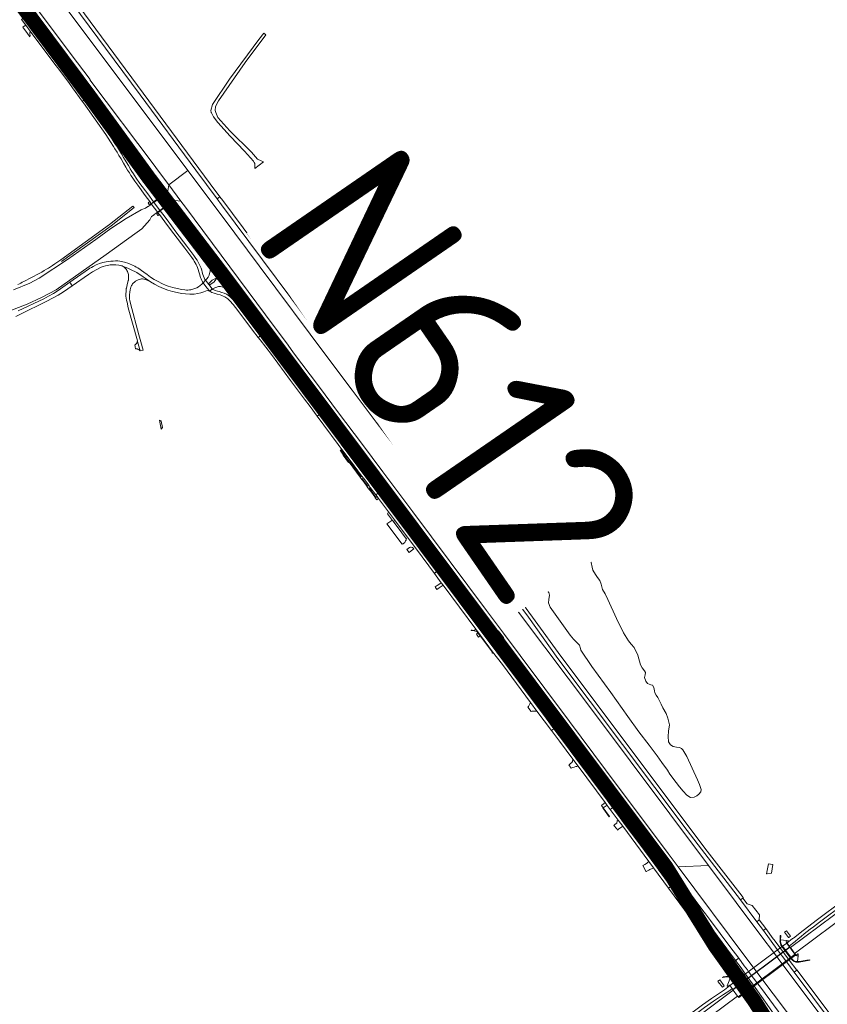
# Model space of a CAD drawing. Header units: metres. Extents: x 166325 to 190320, y 381923 to 404576.
# Tile 258 of 656: x 174630 to 175453, y 384647 to 385651. Entities that reach past the tile are written whole.
import ezdxf

# ---------------------------------------------------------------- set-up
doc = ezdxf.new("R2010")
doc.units = ezdxf.units.M
for name, color, linetype, lineweight in [('B-WE-OG-WATER_KANAAL-GV', 8, 'Continuous', 18), ('B-WE-OG-WATER_MEER-GV', 8, 'Continuous', 18), ('B-WE-VH-VERHARDING_ASFALT-GV', 8, 'Continuous', 18), ('B-WE-VH-VERHARDING_BETON-GV', 8, 'Continuous', 18), ('B-WE-VH-VERHARDING_BETONSTRAATSTEEN-GV', 8, 'Continuous', 18), ('B-WE-VH-VERHARDING_FUNDERING_ZAND-GV', 8, 'Continuous', 18), ('B-WE-VH-VERHARDING_N-WEG', 8, 'Continuous', 18), ('B-WE-VH-VERHARDING_STRAATBAKSTEEN-GV', 8, 'Continuous', 18), ('X-XX-AL-TEKENBLAD-T50', 4, 'Continuous', 50)]:
    doc.layers.add(name, color=color, linetype=linetype, lineweight=lineweight)
doc.styles.add('NLCS-ISO-M500-T50', font='NLCS-ISO.ttf', dxfattribs={"height": 2.5})

msp = doc.modelspace()

# ---------------------------------------------------------------- linework, layer by layer
at = {"layer": 'B-WE-OG-WATER_KANAAL-GV', "flags": 128}
for points in [[(174638.225, 385674.02), (174688.638, 385606.873), (174701.46, 385589.795), (174701.213, 385589.612), (174766.747, 385502.43), (174768.47, 385499.998), (174775.249, 385490.967), (174781.65, 385482.44), (174801.152, 385497.045), (174697.434, 385635.539), (174643.648, 385707.042)], [(174619.83, 385354.05), (174637.393, 385360.636), (174651.99, 385367.566), (174666.96, 385375.517), (174717.756, 385411.568), (174747.11, 385432.348), (174754.235, 385437.554), (174762.323, 385446.593), (174764.26, 385450.217), (174766.889, 385452.028), (174766.796, 385452.154), (174768.846, 385453.645), (174770.314, 385454.712), (174772.531, 385456.324), (174786.268, 385466.314), (174786.774, 385465.644), (174788.15, 385466.57), (174794.12, 385465.87), (174781.65, 385482.44), (174780.69, 385476.5), (174779.46, 385475.443), (174780.029, 385474.68), (174766.43, 385464.554), (174764.239, 385462.923), (174762.752, 385461.816), (174760.581, 385460.199), (174760.397, 385460.412), (174758.096, 385458.52), (174754.304, 385457.229), (174753.56, 385456.903), (174738.425, 385447.999), (174722.595, 385438.027), (174707.307, 385426.841), (174678.469, 385406.317), (174649.521, 385387.225), (174639.951, 385382.032), (174623.348, 385375.397)]]:
    msp.add_lwpolyline(points, dxfattribs=at)
for points in [[(175042.674, 385174.539), (175000, 385231.511), (174993.099, 385240.57), (174985.904, 385250.015), (174968.52, 385273.221), (174942.896, 385307.428), (174873.823, 385400.009), (174837.031, 385449.137), (174801.152, 385497.045), (174781.65, 385482.44), (174794.12, 385465.87), (174798.646, 385459.774), (174880.321, 385349.775), (174903.242, 385318.906), (174908.916, 385311.325), (174934.181, 385277.564), (174954.72, 385250.12), (174978.219, 385218.897), (175000, 385189.956), (175030.509, 385149.108), (175105.655, 385048.497), (175123.053, 385025.203), (175139.956, 385002.573), (175190.188, 384935.318), (175226.974, 384886.065), (175290.738, 384800.7), (175293.926, 384796.539), (175300.935, 384787.103), (175331.845, 384788.48), (175212.5, 384947.812), (175141.384, 385042.756)], [(175409.635, 384684.626), (175395.93, 384702.923), (175388.437, 384712.927), (175331.845, 384788.48), (175300.935, 384787.103), (175369.981, 384694.603), (175397.717, 384657.461), (175479.35, 384549.446), (175593.64, 384395.996), (175614.488, 384411.641)]]:
    msp.add_lwpolyline(points, close=True, dxfattribs=at)
at = {"layer": 'B-WE-OG-WATER_MEER-GV', "flags": 128}
msp.add_lwpolyline([(175290.39, 384938.53), (175288.672, 384943.302), (175285.455, 384949.342), (175283.645, 384952.898), (175280.126, 384959.71), (175278.662, 384962.021), (175277.262, 384964.411), (175276.795, 384966.686), (175276.091, 384970.103), (175274.696, 384972.282), (175273.053, 384972.671), (175269.793, 384974.124), (175268.072, 384976.524), (175266.783, 384979.972), (175267.437, 384983.009), (175267.804, 384985.137), (175266.692, 384986.9), (175264.282, 384990.128), (175262.555, 384993.119), (175259.784, 385003.006), (175256.037, 385010.743), (175253.144, 385013.988), (175250.188, 385017.65), (175245.168, 385025.826), (175238.177, 385040.176), (175229.206, 385059.803), (175226.502, 385065.412), (175223.9, 385069.888), (175222.604, 385075.212), (175220.969, 385078.993), (175218.791, 385082.206), (175216.549, 385085.213), (175214.015, 385089.727), (175213.248, 385092.692), (175212.214, 385097.462), (175211.227, 385101.797), (175210.528, 385103.966), (175209.908, 385106.57), (175208.669, 385108.708), (175206.794, 385110.772), (175205.059, 385111.532), (175202.674, 385111.077), (175198.771, 385108.44), (175193.714, 385106.435), (175189.573, 385104.653), (175187.593, 385102.999), (175186.291, 385100.572), (175185.75, 385096.557), (175184.052, 385091.917), (175181.548, 385088.424), (175178.561, 385086.982), (175176.595, 385086.844), (175173.466, 385088.369), (175169.026, 385092.915), (175164.708, 385097.34), (175162.728, 385099.544), (175160.148, 385100.385), (175156.329, 385098.371), (175153.026, 385095.811), (175149.43, 385092.685), (175147.172, 385090.319), (175146.67, 385088.246), (175148.208, 385084.924), (175155.199, 385074.557), (175156.544, 385072.943), (175160.144, 385071.086), (175163.544, 385069.988), (175167.457, 385068.837), (175169.176, 385066.812), (175169.737, 385064.037), (175169.168, 385059.686), (175168.851, 385056.122), (175170.479, 385051.769), (175190.863, 385023.393), (175194.237, 385019.263), (175196.814, 385016.6), (175200.416, 385012.956), (175201.293, 385009.76), (175201.774, 385008.086), (175213.028, 384991.25), (175232.341, 384964.828), (175249.787, 384940.297), (175260.874, 384924.861), (175271.311, 384911.17), (175275.322, 384905.878), (175279.681, 384900.14), (175284.259, 384893.496), (175290.04, 384885.733), (175292.329, 384881.513), (175298.874, 384873.107), (175302.36, 384868.736), (175306.188, 384864.135), (175309.805, 384860.099), (175313.639, 384857.872), (175317.242, 384858.11), (175319.866, 384859.477), (175321.924, 384861.022), (175324.123, 384863.58), (175324.558, 384866.106), (175322.699, 384871.154), (175320.67, 384875.709), (175309.651, 384899.73), (175305.833, 384906.447), (175304.319, 384907.713), (175302.172, 384908.745), (175299.4, 384909.156), (175295.861, 384909.753), (175293.075, 384911.482), (175291.213, 384914.697), (175290.703, 384919.984), (175291.064, 384925.494), (175292.076, 384931.725)], close=True, dxfattribs=at)
at = {"layer": 'B-WE-VH-VERHARDING_ASFALT-GV', "flags": 128}
for points in [[(174674.127, 385680.362), (174752.56, 385574.185), (174809.404, 385497.233), (174830.993, 385468.008), (174833.83, 385470.244), (174830.03, 385475.365), (174829.772, 385475.737), (174755.671, 385576.031), (174677.516, 385681.822)], [(174636.459, 385654.683), (174640.771, 385648.944), (174641.615, 385647.652), (174646.891, 385640.602), (174647.968, 385639.411), (174652.135, 385633.825), (174664.49, 385617.067), (174677.119, 385599.79), (174688.236, 385584.642), (174698.131, 385570.966), (174698.512, 385571.243), (174700.83, 385572.93), (174701.21, 385573.206), (174699.087, 385576.164), (174689.83, 385588.887), (174684.916, 385595.601), (174676.318, 385607.351), (174669.696, 385616.391), (174661.224, 385627.875), (174657.231, 385633.326), (174649.836, 385643.1), (174644.549, 385650.311), (174642.251, 385653.31)], [(175486.935, 384765.828), (175468.38, 384752.494), (175442.909, 384733.471), (175428.324, 384722.249), (175418.368, 384714.268), (175417.417, 384713.941), (175417.354, 384713.892), (175415.524, 384712.478), (175413.695, 384710.846), (175411.747, 384709.391)], [(175445.06, 384730.726), (175470.37, 384749.605), (175489.077, 384763.052)], [(175473.811, 384748.386), (175415.294, 384704.745), (175420.288, 384698.089), (175420.712, 384699.549), (175477.988, 384742.403)], [(175411.747, 384709.391), (175411.909, 384709.172), (175414.107, 384706.35), (175417.569, 384708.982), (175420.241, 384711.137)], [(175396.293, 384640.024), (175379.555, 384664.03), (175368.692, 384679.19), (175365.14, 384684.05), (175359.555, 384691.613), (175359.165, 384691.326), (175356.818, 384689.592), (175356.448, 384689.319), (175360.956, 384683.169), (175364.904, 384677.513), (175365.718, 384676.395), (175366.031, 384675.923), (175370.894, 384668.725), (175374.89, 384662.555), (175375.315, 384661.914), (175377.508, 384658.594), (175380.008, 384654.766), (175382.862, 384650.43), (175384.122, 384648.516), (175385.757, 384646.009)], [(175382.61, 384644.78), (175380.994, 384647.732), (175378.543, 384651.542), (175377.53, 384652.945), (175375.984, 384655.088), (175372.058, 384660.428), (175362.569, 384673.335), (175360.414, 384676.266), (175354.957, 384683.592), (175352.726, 384686.646), (175351.545, 384685.77), (175350.376, 384684.905), (175352.834, 384681.578), (175353.844, 384680.142), (175357.642, 384674.956), (175360.162, 384671.535), (175369.666, 384658.632), (175373.667, 384653.2), (175376.78, 384648.796), (175378.489, 384646.078)], [(175478.361, 384607.03), (175422.056, 384682.057), (175421.96, 384681.999), (175421.775, 384681.889), (175419.096, 384679.862), (175475.208, 384604.668), (175555.549, 384497.006), (175606.962, 384428.738), (175613.299, 384420.383)], [(175355.927, 384662.928), (175353.849, 384665.836), (175353.691, 384666.022), (175351.735, 384664.562), (175350.001, 384663.194), (175348.047, 384661.788), (175345.109, 384659.675), (175335.079, 384653.007), (175325.607, 384646.365), (175286.996, 384617.392)], [(175289.967, 384615.321), (175327.76, 384643.565), (175337.109, 384650.155), (175347.083, 384656.789), (175353.514, 384661.182), (175355.927, 384662.928)], [(175300.342, 384609.613), (175309.763, 384616.741), (175361.586, 384655.401), (175357.186, 384661.275), (175295.352, 384614.969)]]:
    msp.add_lwpolyline(points, dxfattribs=at)
for points in [[(174643.177, 385640.761), (174640.288, 385644.627), (174634.091, 385652.917), (174633.922, 385652.794), (174632.822, 385651.97), (174631.793, 385651.21), (174631.651, 385651.097), (174635.934, 385645.323), (174640.489, 385639.204), (174665.681, 385605.491), (174669.476, 385600.435), (174680.389, 385585.814), (174683.611, 385581.367), (174693.561, 385567.64), (174693.672, 385567.72), (174694.697, 385568.466), (174694.745, 385568.501), (174695.825, 385569.287), (174695.942, 385569.372), (174682.539, 385587.854), (174671.54, 385602.535), (174668.374, 385606.852)], [(174642.593, 385659.261), (174642.206, 385658.973), (174639.885, 385657.241), (174639.508, 385656.96), (174642.251, 385653.31), (174644.549, 385650.311), (174649.836, 385643.1), (174657.231, 385633.326), (174661.224, 385627.875), (174669.696, 385616.391), (174676.318, 385607.351), (174684.916, 385595.601), (174689.83, 385588.887), (174699.087, 385576.164), (174701.21, 385573.206), (174701.617, 385573.503), (174703.961, 385575.209), (174704.31, 385575.462), (174695.208, 385588.061), (174683.247, 385604.334), (174671.138, 385620.872), (174658.505, 385638.066)], [(174641.615, 385647.652), (174640.288, 385644.627), (174643.177, 385640.761), (174646.891, 385640.602)], [(174701.21, 385573.206), (174700.83, 385572.93), (174698.512, 385571.243), (174698.131, 385570.966), (174700.774, 385567.313), (174711.43, 385552.41), (174725.705, 385532.396), (174728.993, 385527.82), (174733.586, 385521.43), (174738.305, 385514.864), (174746.656, 385503.434), (174754.811, 385492.411), (174763.28, 385480.834), (174771.857, 385469.214), (174772.423, 385469.637), (174774.726, 385471.357), (174775.102, 385471.639), (174774.816, 385472.021), (174769.845, 385478.731), (174758.346, 385494.138), (174748.927, 385506.958), (174738.583, 385521.089), (174728.641, 385534.9), (174720.906, 385545.705), (174714.977, 385553.97), (174706.005, 385566.524)], [(174704.31, 385575.462), (174703.961, 385575.209), (174701.617, 385573.503), (174701.21, 385573.206), (174706.005, 385566.524), (174714.977, 385553.97), (174720.906, 385545.705), (174728.641, 385534.9), (174738.583, 385521.089), (174748.927, 385506.958), (174758.346, 385494.138), (174769.845, 385478.731), (174774.816, 385472.021), (174775.102, 385471.639), (174775.48, 385471.921), (174777.839, 385473.683), (174778.305, 385474.03), (174775.735, 385477.525), (174774.147, 385479.576), (174773.792, 385480.012), (174773.463, 385480.251), (174773.414, 385480.287), (174767.055, 385488.846), (174758.466, 385500.354), (174752.01, 385509.222), (174746.252, 385517.125), (174743.368, 385521.026), (174740.172, 385525.383), (174731.38, 385537.625), (174718.25, 385556.022), (174706.778, 385572.046)], [(174731.488, 385517.359), (174729.288, 385520.867), (174727.465, 385523.709), (174726.148, 385525.749), (174724.083, 385528.948), (174719.341, 385535.996), (174715.832, 385541.213), (174707.647, 385552.803), (174696.815, 385568.168), (174695.942, 385569.372), (174695.825, 385569.287), (174694.745, 385568.501), (174694.697, 385568.466), (174693.672, 385567.72), (174693.561, 385567.64), (174694.736, 385566.019), (174705.325, 385550.939), (174713.45, 385539.401), (174717.426, 385533.644), (174722.241, 385526.406), (174725.416, 385521.525), (174726.755, 385519.26), (174728.927, 385515.795), (174730.944, 385512.405), (174733.108, 385508.865), (174735.64, 385504.554), (174737.905, 385500.581), (174739.797, 385497.381), (174741.504, 385494.517), (174743.089, 385491.95), (174744.228, 385490.192), (174747.005, 385486.239), (174750.017, 385482.191), (174757.666, 385471.622), (174762.264, 385465.332), (174763.03, 385464.284), (174763.048, 385463.984), (174763.324, 385463.564), (174763.353, 385463.525), (174763.687, 385463.081), (174763.821, 385463.185), (174765.079, 385464.166), (174766.107, 385464.989), (174766.253, 385465.106), (174760.203, 385473.193), (174752.34, 385483.957), (174748.539, 385489.21), (174746.724, 385491.856), (174745.625, 385493.554), (174744.069, 385496.073), (174742.377, 385498.912), (174741.878, 385499.756), (174740.495, 385502.095), (174738.29, 385505.907), (174735.686, 385510.4), (174733.513, 385513.955)], [(174774.329, 385480.828), (174773.463, 385480.251), (174773.792, 385480.012), (174774.147, 385479.576), (174775.735, 385477.525), (174778.305, 385474.03), (174778.857, 385474.443), (174774.22, 385480.641)], [(174775.102, 385471.639), (174771.857, 385469.214), (174771.876, 385469.188), (174778.353, 385460.534), (174778.6, 385460.209), (174781.836, 385462.629)], [(174778.305, 385474.03), (174775.102, 385471.639), (174781.836, 385462.629), (174785.032, 385464.979), (174784.749, 385465.358), (174780.028, 385471.686)], [(174778.857, 385474.443), (174778.305, 385474.03), (174780.028, 385471.686), (174784.749, 385465.358), (174785.032, 385464.979), (174785.594, 385465.422), (174784.002, 385467.568)], [(174766.253, 385465.106), (174763.687, 385463.081), (174770.433, 385454.102), (174773.059, 385455.917)], [(174771.876, 385469.188), (174771.857, 385469.214), (174766.253, 385465.106), (174773.059, 385455.917), (174778.6, 385460.209), (174778.353, 385460.534)], [(174781.836, 385462.629), (174781.459, 385462.348), (174779.151, 385460.618), (174778.6, 385460.209), (174786.811, 385449.423), (174794.555, 385439.178), (174806.066, 385423.986), (174814.977, 385412.278), (174817.601, 385408.836), (174818.158, 385409.267), (174820.454, 385411.043), (174820.826, 385411.331), (174816.764, 385416.621), (174806.484, 385430.033), (174799.734, 385438.825), (174786.808, 385455.975)], [(174789.61, 385458.682), (174789.095, 385459.35), (174788.74, 385460.013), (174785.032, 385464.979), (174784.594, 385464.639), (174782.221, 385462.91), (174781.836, 385462.629), (174786.808, 385455.975), (174799.734, 385438.825), (174806.484, 385430.033), (174816.764, 385416.621), (174820.826, 385411.331), (174821.208, 385411.626), (174823.514, 385413.405), (174823.847, 385413.663), (174823.748, 385413.795), (174820.128, 385418.572), (174818.423, 385420.701), (174814.927, 385425.26), (174810.605, 385430.889), (174802.495, 385441.515), (174796.156, 385449.878), (174789.664, 385458.612)], [(174785.594, 385465.422), (174785.032, 385464.979), (174788.74, 385460.013), (174789.095, 385459.35), (174789.61, 385458.682), (174790.26, 385459.134)], [(174959.023, 385302.044), (174836.662, 385466.418), (174833.83, 385470.244), (174830.993, 385468.008), (174835.388, 385462.105), (174947.809, 385311.094), (175133.589, 385061.541), (175148.299, 385041.485), (175178.453, 384999.636), (175309.961, 384824.312), (175327.977, 384800.529), (175364.38, 384753.295), (175366.83, 384755.157), (175367.363, 384755.563), (175367.267, 384755.69), (175366.086, 384757.213), (175330.45, 384803.154), (175312.801, 384826.563), (175285.5, 384862.97), (175181.395, 385001.798), (175155.252, 385037.894), (175146.114, 385050.524), (175136.5, 385063.631)], [(174779.943, 385446.623), (174775.621, 385452.544), (174773.059, 385455.917), (174772.909, 385455.814), (174771.772, 385455.028), (174770.433, 385454.102), (174770.78, 385453.64), (174770.782, 385453.638), (174771.281, 385453.062), (174772.026, 385452.346), (174772.144, 385452.186), (174777.545, 385444.84), (174780.394, 385441.085), (174786.863, 385432.562), (174797.964, 385418.004), (174805.069, 385408.411), (174806.762, 385406.028), (174807.703, 385404.473), (174808.581, 385403.013), (174809.741, 385401.124), (174810.279, 385399.865), (174811.07, 385398.104), (174811.747, 385396.244), (174812.409, 385393.902), (174812.948, 385391.74), (174814.087, 385388.017), (174814.693, 385386.515), (174815.404, 385384.996), (174816.175, 385383.496), (174816.737, 385382.402), (174819.041, 385385.169), (174818.469, 385386.036), (174817.642, 385387.532), (174816.931, 385389.277), (174816.283, 385391.193), (174815.699, 385393.353), (174815.26, 385395.493), (174814.639, 385397.499), (174813.817, 385399.57), (174812.837, 385401.624), (174811.684, 385403.701), (174810.611, 385405.532), (174809.422, 385407.378), (174807.267, 385410.48), (174800.153, 385419.995), (174789.047, 385434.577)], [(174847.493, 385376.685), (174828.196, 385401.734), (174820.826, 385411.331), (174820.454, 385411.043), (174818.158, 385409.267), (174817.601, 385408.836), (174821.781, 385403.351), (174822.231, 385403.705), (174824.07, 385401.615), (174826.522, 385398.407), (174828.959, 385395.256), (174833.226, 385389.76), (174833.643, 385389.357), (174844.475, 385375.32), (174847.262, 385370.89), (174846.991, 385370.654), (174847.598, 385370.055), (174849.312, 385367.97), (174854.948, 385360.749), (174864.637, 385348.158), (174876.587, 385332.414), (174877.955, 385330.604), (174878.323, 385330.883), (174880.629, 385332.625), (174881.004, 385332.908), (174880.573, 385333.48), (174869.351, 385348.17), (174854.549, 385367.5)], [(174829.213, 385406.495), (174823.847, 385413.663), (174823.514, 385413.405), (174821.208, 385411.626), (174820.826, 385411.331), (174828.196, 385401.734), (174847.493, 385376.685), (174854.549, 385367.5), (174869.351, 385348.17), (174880.573, 385333.48), (174881.004, 385332.908), (174881.386, 385333.197), (174883.714, 385334.959), (174884.03, 385335.197), (174882.726, 385336.927), (174871.27, 385351.972), (174860.806, 385365.564), (174853.55, 385374.991), (174844.016, 385387.24), (174832.117, 385402.616)], [(174734.688, 385399.532), (174739.974, 385397.408), (174742.591, 385396.109), (174749.046, 385392.906), (174763.063, 385383.651), (174767.279, 385381.114), (174771.655, 385378.863), (174776.171, 385376.909), (174780.774, 385375.152), (174785.484, 385373.704), (174790.28, 385372.572), (174794.577, 385371.742), (174798.918, 385371.185), (174803.286, 385370.905), (174804.741, 385370.896), (174806.196, 385370.944), (174807.647, 385371.05), (174811.4, 385371.695), (174814.27, 385372.37), (174817.38, 385373.32), (174820.79, 385374.55), (174822.215, 385374.419), (174822.862, 385374.321), (174823.464, 385374.126), (174820.659, 385377.547), (174816.737, 385382.402), (174815.292, 385381.022), (174813.768, 385379.679), (174812.034, 385378.504), (174810.199, 385377.492), (174808.279, 385376.653), (174806.29, 385375.994), (174804.249, 385375.52), (174802.729, 385375.244), (174801.19, 385375.106), (174799.645, 385375.107), (174798.107, 385375.248), (174794.923, 385375.716), (174790.322, 385376.618), (174785.748, 385377.645), (174783.425, 385378.303), (174781.14, 385379.081), (174778.898, 385379.976), (174774.764, 385381.813), (174770.727, 385383.854), (174766.798, 385386.096), (174763.136, 385388.401), (174759.597, 385390.892), (174756.19, 385393.56), (174750.194, 385397.68), (174748.626, 385398.619), (174747.013, 385399.477), (174745.358, 385400.251), (174741.044, 385402.141), (174736.573, 385403.623), (174731.984, 385404.685), (174729.628, 385404.91), (174727.262, 385404.925), (174724.904, 385404.73), (174722.548, 385404.553), (174720.201, 385404.281), (174717.867, 385403.914), (174714.442, 385403.124), (174711.089, 385402.072), (174707.826, 385400.764), (174704.674, 385399.209), (174703.003, 385398.316), (174701.37, 385397.358), (174699.775, 385396.335), (174680.99, 385383.325), (174683.325, 385379.495), (174699.734, 385390.888), (174703.931, 385393.716), (174708.311, 385396.252), (174712.853, 385398.484), (174714.957, 385399.247), (174717.107, 385399.868), (174719.294, 385400.345), (174722.122, 385400.774), (174724.976, 385400.954), (174727.836, 385400.885), (174730.678, 385400.568), (174733.482, 385400.004), (174734.094, 385399.79)], [(174830.108, 385386.761), (174833.643, 385389.357), (174833.226, 385389.76), (174828.959, 385395.256), (174826.522, 385398.407), (174824.07, 385401.615), (174822.231, 385403.705), (174821.781, 385403.351), (174822.637, 385401.892), (174823.231, 385400.491), (174823.585, 385398.855), (174823.781, 385396.617), (174823.737, 385394.534), (174823.526, 385393.389), (174822.723, 385390.365), (174821.709, 385388.396), (174820.51, 385386.778), (174819.041, 385385.169), (174822.455, 385380.769), (174822.574, 385380.871), (174822.412, 385381.053), (174822.343, 385381.34), (174822.422, 385381.692), (174825.889, 385385.149), (174829.449, 385386.852), (174829.806, 385386.921)], [(174755.569, 385313.929), (174753.281, 385322.324), (174751.33, 385329.481), (174742.632, 385361.394), (174742.08, 385364.563), (174741.789, 385365.982), (174741.618, 385367.421), (174741.568, 385368.869), (174741.639, 385370.316), (174741.89, 385372.91), (174742.341, 385375.476), (174742.989, 385378), (174743.338, 385378.903), (174743.771, 385379.77), (174744.283, 385380.591), (174744.871, 385381.361), (174745.528, 385382.072), (174746.645, 385383.143), (174747.849, 385384.115), (174749.131, 385384.982), (174750.481, 385385.738), (174751.59, 385386.07), (174752.723, 385386.313), (174753.871, 385386.464), (174755.027, 385386.524), (174756.277, 385386.35), (174757.507, 385386.066), (174758.707, 385385.675), (174760.189, 385385.066), (174761.642, 385384.391), (174763.063, 385383.651), (174749.046, 385392.906), (174742.591, 385396.109), (174739.974, 385397.408), (174734.688, 385399.532), (174735.262, 385399.231), (174735.843, 385398.862), (174736.392, 385398.446), (174736.906, 385397.987), (174737.38, 385397.488), (174737.811, 385396.951), (174738.473, 385396.084), (174739.06, 385395.164), (174739.568, 385394.198), (174739.993, 385393.193), (174740.332, 385392.155), (174740.583, 385391.093), (174740.743, 385390.014), (174740.813, 385388.925), (174740.791, 385387.834), (174740.777, 385387.457), (174740.754, 385387.081), (174740.722, 385386.705), (174740.58, 385385.647), (174740.507, 385385.297), (174740.435, 385384.949), (174740.362, 385384.601), (174740.071, 385383.574), (174739.261, 385380.338), (174738.452, 385377.103), (174738.403, 385376.716), (174738.388, 385376.587), (174738.373, 385376.458), (174738.357, 385376.328), (174738.314, 385375.94), (174738.121, 385373.639), (174738.034, 385371.331), (174738.052, 385369.022), (174738.212, 385366.929), (174738.569, 385364.86), (174739.121, 385362.835), (174740.432, 385356.995), (174749.687, 385323.245), (174749.816, 385322.774), (174752.473, 385313.085)], [(174822.455, 385380.769), (174819.041, 385385.169), (174816.737, 385382.402), (174820.659, 385377.547), (174823.464, 385374.126), (174826.007, 385376.433)], [(174833.643, 385389.357), (174830.108, 385386.761), (174830.178, 385386.534), (174830.12, 385386.157), (174827.466, 385383.15), (174825.971, 385382.083), (174823.396, 385380.562), (174823.1, 385380.498), (174822.737, 385380.688), (174822.574, 385380.871), (174822.455, 385380.769), (174826.007, 385376.433), (174827.11, 385376.909), (174829.842, 385377.868), (174832.411, 385378.644), (174834.575, 385378.803), (174836.779, 385378.239), (174839.31, 385377.061), (174841.365, 385375.733), (174843.705, 385373.881), (174845.536, 385372.088), (174846.991, 385370.654), (174847.262, 385370.89), (174844.475, 385375.32)], [(174826.007, 385376.433), (174823.464, 385374.126), (174823.706, 385373.831), (174823.987, 385373.582), (174824.574, 385373.195), (174825.537, 385372.784), (174827.992, 385371.943), (174831.173, 385370.955), (174833.961, 385370.166), (174835.732, 385369.64), (174837.145, 385369.015), (174838.717, 385368.296), (174841.745, 385366.277), (174843.081, 385365.094), (174844.041, 385364.192), (174847.316, 385360.454), (174852.007, 385354.283), (174867.186, 385334.394), (174872.964, 385326.826), (174874.144, 385327.718), (174875.349, 385328.629), (174869.855, 385335.839), (174850.703, 385360.909), (174849.113, 385363.062), (174847.424, 385365.063), (174846.044, 385366.435), (174844.238, 385368.183), (174842.478, 385369.552), (174840.413, 385370.891), (174838.196, 385371.958), (174835.927, 385372.748), (174833.153, 385373.54), (174831.206, 385374.051), (174829.147, 385374.677), (174827.659, 385375.271), (174826.759, 385375.742)], [(174881.004, 385332.908), (174880.629, 385332.625), (174878.323, 385330.883), (174877.955, 385330.604), (174891.474, 385312.716), (174904.021, 385295.977), (174916.473, 385279.302), (174921.746, 385272.223), (174924.14, 385269.01), (174934.753, 385254.747), (174937.985, 385250.418), (174938.351, 385250.693), (174940.632, 385252.403), (174941.008, 385252.685), (174931.425, 385265.517), (174917.142, 385284.705), (174904.213, 385302.015), (174897.162, 385311.446)], [(174884.03, 385335.197), (174883.714, 385334.959), (174881.386, 385333.197), (174881.004, 385332.908), (174897.162, 385311.446), (174904.213, 385302.015), (174917.142, 385284.705), (174931.425, 385265.517), (174941.008, 385252.685), (174941.405, 385252.983), (174943.704, 385254.703), (174944.047, 385254.959), (174941.336, 385258.588), (174925.738, 385279.615), (174910.005, 385300.663), (174898.058, 385316.588)], [(174875.349, 385328.629), (174874.144, 385327.718), (174872.964, 385326.826), (174874.78, 385324.447), (174886.276, 385309.39), (174905.928, 385283.11), (174920.212, 385263.887), (174925.703, 385256.498), (174932.978, 385246.677), (174934.169, 385247.568), (174935.386, 385248.478), (174928.851, 385257.222), (174919.171, 385270.255), (174907.42, 385286.076), (174888.775, 385311.012)], [(174957.435, 385224.264), (174957.835, 385224.532), (174960.214, 385226.125), (174960.605, 385226.388), (174948.615, 385242.499), (174941.008, 385252.685), (174940.632, 385252.403), (174938.351, 385250.693), (174937.985, 385250.418), (174945.612, 385240.202)], [(174960.605, 385226.388), (174961.023, 385226.668), (174963.408, 385228.266), (174963.733, 385228.483), (174952.804, 385243.235), (174944.975, 385253.715), (174944.047, 385254.959), (174943.704, 385254.703), (174941.405, 385252.983), (174941.008, 385252.685), (174948.615, 385242.499)], [(174963.498, 385210.953), (174963.446, 385211.022), (174956.683, 385219.981), (174935.386, 385248.478), (174934.169, 385247.568), (174932.978, 385246.677), (174961.196, 385208.58), (174961.453, 385208.285), (174967.33, 385200.399), (174967.871, 385199.76), (174974.356, 385190.981), (174978.595, 385185.281), (174980.028, 385183.352), (174985.509, 385176.069), (174987.043, 385173.943), (174992.727, 385166.299), (174994.036, 385167.275), (174995.375, 385168.274), (174990.52, 385174.717), (174990.464, 385174.793), (174987.823, 385178.395), (174983.002, 385184.804), (174980.832, 385187.737), (174970.471, 385201.567)], [(174960.605, 385226.388), (174960.214, 385226.125), (174957.835, 385224.532), (174957.435, 385224.264), (174959.241, 385221.829), (174965.947, 385212.787), (174972.93, 385203.404), (174972.953, 385203.373), (174983.161, 385189.622), (174983.2, 385189.569), (174985.399, 385186.627), (174985.481, 385186.518), (174990.097, 385180.295), (174990.123, 385180.26), (174992.902, 385176.527), (174994.213, 385174.853), (174997.797, 385170.081), (174998.282, 385170.443), (175000.565, 385172.148), (175000.941, 385172.429), (174986.187, 385192.135), (174983.775, 385195.376), (174977.562, 385203.629), (174968.633, 385215.556), (174964.216, 385221.535)], [(174963.733, 385228.483), (174963.408, 385228.266), (174961.023, 385226.668), (174960.605, 385226.388), (174964.216, 385221.535), (174968.633, 385215.556), (174977.562, 385203.629), (174983.775, 385195.376), (174986.187, 385192.135), (175000.941, 385172.429), (175001.349, 385172.733), (175003.663, 385174.46), (175003.97, 385174.689), (174986.205, 385198.303), (174969.529, 385220.661)], [(175020.152, 385139.972), (175020.734, 385140.386), (175023.074, 385142.051), (175023.465, 385142.329), (175023.453, 385142.346), (175019.065, 385148.214), (175011.325, 385158.438), (175004.532, 385167.634), (175000.941, 385172.429), (175000.565, 385172.148), (174998.282, 385170.443), (174997.797, 385170.081), (175001.587, 385165.032), (175002.061, 385164.554), (175007.377, 385157.519), (175008.159, 385156.282), (175010.444, 385153.135), (175016.247, 385145.372), (175016.178, 385145.299)], [(175023.465, 385142.329), (175023.849, 385142.602), (175026.203, 385144.277), (175026.55, 385144.524), (175006.776, 385170.94), (175004.09, 385174.529), (175003.97, 385174.689), (175003.663, 385174.46), (175001.349, 385172.733), (175000.941, 385172.429), (175004.532, 385167.634), (175011.325, 385158.438), (175019.065, 385148.214), (175023.453, 385142.346)], [(175023.936, 385129.955), (175013.817, 385143.535), (175006.83, 385152.79), (175006.377, 385153.361), (174999.89, 385161.841), (174999.52, 385162.4), (174999.202, 385163.195), (174995.375, 385168.274), (174994.036, 385167.275), (174992.727, 385166.299), (174993.967, 385164.63), (174995.413, 385162.655), (175005.58, 385149.163), (175012.722, 385139.591), (175022.683, 385126.334), (175034.062, 385111.138), (175052.539, 385086.219), (175053.757, 385087.126), (175055.045, 385088.084), (175037.164, 385112.218)], [(175023.465, 385142.329), (175023.074, 385142.051), (175020.734, 385140.386), (175020.152, 385139.972), (175026.228, 385131.828), (175026.301, 385131.731), (175026.354, 385131.765), (175038.365, 385115.77), (175042.151, 385110.788), (175043.188, 385109.595), (175048.656, 385102.306), (175057.733, 385090.086), (175058.102, 385090.36), (175060.411, 385092.08), (175060.787, 385092.36), (175060.304, 385093.002), (175043.831, 385115.097), (175028.946, 385135.018)], [(175026.55, 385144.524), (175026.203, 385144.277), (175023.849, 385142.602), (175023.465, 385142.329), (175028.946, 385135.018), (175043.831, 385115.097), (175060.304, 385093.002), (175060.787, 385092.36), (175061.164, 385092.641), (175063.511, 385094.389), (175063.894, 385094.675), (175062.254, 385096.881), (175045.022, 385119.841), (175026.932, 385144.014)], [(175097.722, 385035.948), (175098.26, 385036.311), (175100.645, 385037.922), (175101.045, 385038.192), (175098.125, 385042.054), (175089.491, 385053.655), (175071.744, 385077.605), (175065.328, 385086.32), (175060.787, 385092.36), (175060.411, 385092.08), (175058.102, 385090.36), (175057.733, 385090.086), (175062.035, 385084.294), (175062.105, 385083.966), (175068.75, 385075.028), (175069.56, 385074.193), (175078.614, 385061.988), (175094.541, 385040.416), (175094.816, 385039.901)], [(175101.045, 385038.192), (175101.435, 385038.456), (175103.927, 385040.139), (175104.245, 385040.354), (175097.21, 385049.797), (175096.413, 385050.854), (175081.502, 385070.998), (175063.894, 385094.675), (175063.511, 385094.389), (175061.164, 385092.641), (175060.787, 385092.36), (175065.328, 385086.32), (175071.744, 385077.605), (175089.491, 385053.655), (175098.125, 385042.054)], [(175102.352, 385024.401), (175099.455, 385028.352), (175092.212, 385038.041), (175064.05, 385076.055), (175061.82, 385078.912), (175055.045, 385088.084), (175053.757, 385087.126), (175052.539, 385086.219), (175059.512, 385076.815), (175061.315, 385074.383), (175094.704, 385029.353), (175099.599, 385022.919), (175111.86, 385006.447), (175121.893, 384993.309), (175150.514, 384954.748), (175156.985, 384945.972), (175171.907, 384926.114), (175173.118, 384927.016), (175174.376, 384927.953), (175162.859, 384943.392), (175150.166, 384960.385), (175126.552, 384991.92), (175124.972, 384994.065), (175124.103, 384995.33), (175123.524, 384996.156), (175116.348, 385005.786), (175115.743, 385006.577)], [(175116.894, 385027.712), (175113.293, 385032.259), (175109.007, 385037.34), (175104.719, 385042.097), (175104.127, 385042.708), (175101.271, 385045.657), (175097.21, 385049.797), (175104.245, 385040.354), (175123.587, 385014.393), (175129.82, 385006.027), (175138.585, 384994.263), (175137.644, 384995.764), (175131.605, 385006.183), (175127.274, 385013.113), (175122.88, 385019.661), (175122.274, 385020.484)], [(175104.245, 385040.354), (175103.927, 385040.139), (175101.435, 385038.456), (175101.045, 385038.192), (175108.262, 385028.65), (175120.549, 385012.123), (175120.926, 385012.405), (175123.234, 385014.13), (175123.587, 385014.393)], [(175101.045, 385038.192), (175100.645, 385037.922), (175098.26, 385036.311), (175097.722, 385035.948), (175101.914, 385030.246), (175101.935, 385030.217), (175104.887, 385026.231), (175114.166, 385013.576), (175117.181, 385009.61), (175117.812, 385010.081), (175120.156, 385011.829), (175120.549, 385012.123), (175108.262, 385028.65)], [(175121.71, 384999.791), (175123.558, 385001.212), (175122.621, 385002.453), (175117.181, 385009.61), (175114.166, 385013.576), (175104.887, 385026.231), (175106.658, 385023.302), (175108.387, 385020.311), (175114.254, 385010.033), (175114.977, 385008.978), (175116.333, 385007.005), (175116.942, 385006.213)], [(175123.558, 385001.212), (175124.11, 385001.637), (175126.434, 385003.423), (175126.806, 385003.709), (175120.549, 385012.123), (175120.156, 385011.829), (175117.812, 385010.081), (175117.181, 385009.61), (175122.621, 385002.453)], [(175126.806, 385003.709), (175127.178, 385003.995), (175129.474, 385005.761), (175129.82, 385006.027), (175123.587, 385014.393), (175123.234, 385014.13), (175120.926, 385012.405), (175120.549, 385012.123)], [(175123.558, 385001.212), (175121.71, 384999.791), (175124.102, 384996.569), (175124.716, 384995.765), (175125.438, 384994.894), (175126.774, 384993.548), (175136.563, 384983.037), (175141.427, 384977.443), (175137.092, 384983.205), (175129.553, 384993.274)], [(175126.806, 385003.709), (175126.434, 385003.423), (175124.11, 385001.637), (175123.558, 385001.212), (175129.553, 384993.274), (175137.092, 384983.205), (175141.427, 384977.443), (175149.877, 384966.216), (175150.249, 384965.307), (175158.568, 384954.076), (175167.574, 384942.078), (175168.462, 384941.245), (175175.337, 384932.008), (175176.935, 384929.856), (175177.325, 384930.146), (175179.637, 384931.867), (175180.014, 384932.147), (175170.759, 384944.601), (175152.416, 384969.258), (175148.861, 384974.038), (175129.551, 385000.017)], [(175129.82, 385006.027), (175129.474, 385005.761), (175127.178, 385003.995), (175126.806, 385003.709), (175129.551, 385000.017), (175148.861, 384974.038), (175152.416, 384969.258), (175170.759, 384944.601), (175180.014, 384932.147), (175180.391, 384932.428), (175182.737, 384934.174), (175183.061, 384934.415), (175167.188, 384955.852), (175160.396, 384964.995), (175153.395, 384974.42), (175138.585, 384994.263)], [(175196.984, 384902.608), (175200.33, 384904.882), (175185.348, 384924.971), (175180.014, 384932.147), (175179.637, 384931.867), (175177.325, 384930.146), (175176.935, 384929.856), (175187.433, 384915.72), (175187.649, 384915.176)], [(175200.33, 384904.882), (175203.372, 384906.95), (175202.578, 384908.015), (175183.784, 384933.439), (175183.061, 384934.415), (175182.737, 384934.174), (175180.391, 384932.428), (175180.014, 384932.147), (175185.348, 384924.971)], [(175196.744, 384897.846), (175185.243, 384913.386), (175174.376, 384927.953), (175173.118, 384927.016), (175171.907, 384926.114), (175180.137, 384915.162), (175193.615, 384896.722), (175199.03, 384889.66), (175226.425, 384852.7), (175228.64, 384849.737), (175231.635, 384845.701), (175232.845, 384846.603), (175234.136, 384847.567), (175231.074, 384851.668), (175231.036, 384851.719), (175228.516, 384855.059), (175212.761, 384876.376)], [(175200.33, 384904.882), (175196.984, 384902.608), (175199.104, 384899.754), (175199.115, 384899.74), (175205.846, 384890.757), (175216.801, 384876.116), (175224.209, 384866.367), (175229.835, 384858.55), (175233.61, 384853.538), (175236.653, 384849.446), (175237.154, 384849.82), (175239.441, 384851.526), (175239.826, 384851.813), (175236.849, 384855.812), (175232.688, 384861.344), (175221.718, 384876.185), (175219.868, 384878.697), (175201.49, 384903.327)], [(175203.372, 384906.95), (175200.33, 384904.882), (175201.49, 384903.327), (175219.868, 384878.697), (175221.718, 384876.185), (175232.688, 384861.344), (175236.849, 384855.812), (175239.826, 384851.813), (175240.203, 384852.094), (175242.538, 384853.83), (175242.834, 384854.05), (175242.829, 384854.056), (175224.611, 384878.45)], [(175239.826, 384851.813), (175239.441, 384851.526), (175237.154, 384849.82), (175236.653, 384849.446), (175244.381, 384839.051), (175244.418, 384839.001), (175250.568, 384830.66), (175251.451, 384829.82), (175259.97, 384818.442), (175262.365, 384815.249), (175265.407, 384817.559), (175253.812, 384833.027), (175247.291, 384841.788)], [(175265.407, 384817.559), (175268.429, 384819.855), (175264.331, 384825.322), (175248.593, 384846.354), (175242.834, 384854.05), (175242.538, 384853.83), (175240.203, 384852.094), (175239.826, 384851.813), (175247.291, 384841.788), (175253.812, 384833.027)], [(175247.092, 384830.093), (175241.916, 384837.02), (175241.965, 384837.086), (175234.136, 384847.567), (175232.845, 384846.603), (175231.635, 384845.701), (175239.881, 384834.587), (175244.399, 384828.52), (175257.827, 384810.547), (175271.106, 384792.481), (175275.73, 384786.097), (175291.095, 384765.262), (175292.239, 384766.115), (175293.526, 384767.076), (175280.502, 384784.828), (175280.349, 384785.254), (175280.022, 384785.798), (175279.798, 384785.844), (175273.324, 384794.576), (175259.841, 384812.854)], [(175268.429, 384819.855), (175265.407, 384817.559), (175268.371, 384813.606), (175278.386, 384800.08), (175288.465, 384786.73), (175299.7, 384771.722), (175300.076, 384772.004), (175302.407, 384773.752), (175302.751, 384774.024), (175291.488, 384789.056), (175280.626, 384803.585)], [(175265.407, 384817.559), (175262.365, 384815.249), (175273.04, 384801.015), (175274.92, 384798.495), (175284.488, 384785.542), (175296.642, 384769.428), (175297, 384769.697), (175299.304, 384771.425), (175299.7, 384771.722), (175288.465, 384786.73), (175278.386, 384800.08), (175268.371, 384813.606)], [(175299.7, 384771.722), (175299.304, 384771.425), (175297, 384769.697), (175296.642, 384769.428), (175297.791, 384767.904), (175319.824, 384738.4), (175328.131, 384727.351), (175347.799, 384701.12), (175356.448, 384689.319), (175356.818, 384689.592), (175359.165, 384691.326), (175359.555, 384691.613), (175350.713, 384703.539), (175331.367, 384729.432), (175323.44, 384739.959)], [(175328.811, 384739.173), (175326.221, 384742.645), (175302.751, 384774.024), (175302.407, 384773.752), (175300.076, 384772.004), (175299.7, 384771.722), (175323.44, 384739.959), (175331.367, 384729.432), (175350.713, 384703.539), (175359.555, 384691.613), (175359.933, 384691.893), (175362.264, 384693.615), (175362.676, 384693.919), (175353.626, 384706.046), (175333.936, 384732.303)], [(175293.526, 384767.076), (175292.239, 384766.115), (175291.095, 384765.262), (175302.587, 384749.678), (175317.809, 384729.037), (175337.842, 384701.873), (175350.376, 384684.905), (175351.545, 384685.77), (175352.726, 384686.646), (175340.073, 384703.963), (175305.009, 384751.424)], [(175414.708, 384705.538), (175414.107, 384706.35), (175411.909, 384709.172), (175411.747, 384709.391), (175407.277, 384706.052), (175353.691, 384666.022), (175353.849, 384665.836), (175355.927, 384662.928), (175356.58, 384662.071)], [(175420.288, 384698.089), (175415.294, 384704.745), (175414.918, 384705.254), (175356.765, 384661.828), (175357.186, 384661.275), (175361.586, 384655.401), (175362.114, 384654.675)], [(175382.034, 384667.918), (175377.791, 384673.663), (175372.466, 384680.734), (175371.56, 384681.947), (175368.399, 384686.251), (175362.676, 384693.919), (175362.264, 384693.615), (175359.933, 384691.893), (175359.555, 384691.613), (175365.14, 384684.05), (175368.692, 384679.19), (175379.555, 384664.03), (175396.293, 384640.024), (175403.12, 384630.131), (175404.137, 384630.861), (175404.447, 384631.084), (175404.762, 384631.311), (175407.342, 384633.164), (175407.711, 384633.43), (175384.728, 384664.309)]]:
    msp.add_lwpolyline(points, close=True, dxfattribs=at)
at = {"layer": 'B-WE-VH-VERHARDING_ASFALT-GV'}
msp.add_lwpolyline([(175420.241, 384711.137, -0.01362805), (175445.06, 384730.726)], format="xyb", dxfattribs=at)
at = {"layer": 'B-WE-VH-VERHARDING_BETON-GV', "flags": 128}
for points in [[(175411.239, 384721.918), (175409.433, 384720.488), (175413.532, 384715.069), (175413.646, 384714.919), (175415.491, 384716.337), (175415.373, 384716.492)], [(175414.918, 384705.254), (175414.708, 384705.538), (175356.58, 384662.071), (175356.765, 384661.828)], [(175420.806, 384697.38), (175420.288, 384698.089), (175362.114, 384654.675), (175362.659, 384653.925)], [(175343.262, 384671.79), (175341.496, 384670.464), (175341.81, 384669.926), (175346.134, 384664.295), (175347.979, 384665.679)]]:
    msp.add_lwpolyline(points, close=True, dxfattribs=at)
at = {"layer": 'B-WE-VH-VERHARDING_BETONSTRAATSTEEN-GV', "flags": 128}
for points in [[(174640.489, 385639.204), (174635.934, 385645.323), (174633.395, 385643.512), (174632.851, 385643.048), (174637.671, 385636.694), (174640.223, 385633.33), (174640.449, 385634.71), (174640.04, 385635.947), (174639.94, 385637.121)], [(174743.368, 385521.026), (174746.252, 385517.125), (174752.01, 385509.222), (174758.466, 385500.354), (174767.055, 385488.846), (174773.414, 385480.287), (174773.463, 385480.251), (174774.329, 385480.828), (174767.016, 385489.96), (174755.751, 385505.219), (174743.866, 385521.4)], [(174769.907, 385467.766), (174770.484, 385468.251), (174759.174, 385483.446), (174758.541, 385484.212), (174757.973, 385483.794), (174758.594, 385483.008)], [(174762.264, 385465.332), (174760.555, 385464.099), (174761.862, 385462.34), (174762.176, 385462.589), (174763.353, 385463.525), (174763.324, 385463.564), (174763.048, 385463.984), (174763.03, 385464.284)], [(174772.144, 385452.186), (174772.026, 385452.346), (174771.281, 385453.062), (174770.782, 385453.638), (174770.78, 385453.64), (174769.757, 385452.821), (174769.484, 385452.666), (174770.665, 385451.043)], [(174777.044, 385459.029), (174776.474, 385458.608), (174788.549, 385442.709), (174788.699, 385442.651), (174789.161, 385442.907), (174789.137, 385443.11)], [(174791.918, 385457.271), (174790.797, 385458.803), (174790.465, 385459.221), (174790.434, 385459.26), (174790.26, 385459.134), (174789.61, 385458.682), (174789.664, 385458.612), (174796.156, 385449.878), (174802.495, 385441.515), (174810.605, 385430.889), (174814.927, 385425.26), (174818.423, 385420.701), (174820.128, 385418.572), (174820.589, 385418.955), (174813.287, 385428.435), (174802.962, 385441.895), (174792.073, 385456.227), (174791.879, 385457.232)], [(174965.947, 385212.787), (174963.498, 385210.953), (174970.471, 385201.567), (174972.93, 385203.404)], [(174959.939, 385206.975), (174959.516, 385206.799), (174964.955, 385199.422), (174965.15, 385199.553), (174965.564, 385199.73), (174965.1, 385200.033), (174962.95, 385202.862), (174962.211, 385203.834), (174960.058, 385206.667)], [(174961.453, 385208.285), (174960.422, 385207.353), (174962.735, 385204.2), (174965.781, 385200.105), (174966.104, 385199.863), (174967.33, 385200.399)], [(174966.104, 385199.863), (174965.564, 385199.73), (174976.891, 385184.488), (174977.397, 385184.706)], [(174983.2, 385189.569), (174980.832, 385187.737), (174983.002, 385184.804), (174985.481, 385186.518), (174985.399, 385186.627)], [(174978.595, 385185.281), (174977.397, 385184.706), (174976.891, 385184.488), (174976.786, 385184.409), (174976.645, 385184.302), (174978.344, 385182.117), (174978.47, 385182.206), (174978.546, 385182.26), (174978.937, 385182.578), (174980.028, 385183.352)], [(174990.123, 385180.26), (174987.823, 385178.395), (174990.464, 385174.793), (174990.52, 385174.717), (174992.902, 385176.527)], [(174985.509, 385176.069), (174984.493, 385175.26), (174983.971, 385174.961), (174983.751, 385174.803), (174985.58, 385172.325), (174985.801, 385172.499), (174986.243, 385172.818), (174985.9, 385173.177), (174987.043, 385173.943)], [(174986.243, 385172.818), (174985.801, 385172.499), (174989.33, 385167.749), (174992.503, 385163.48), (174992.898, 385163.803), (174989.768, 385168.102)], [(174993.967, 385164.63), (174992.898, 385163.803), (174992.503, 385163.48), (174992.258, 385163.279), (174993.642, 385161.403), (174994.017, 385161.688), (174995.413, 385162.655)], [(175008.159, 385156.282), (175006.83, 385152.79), (175013.817, 385143.535), (175016.178, 385145.299), (175016.247, 385145.372), (175010.444, 385153.135)], [(175010.117, 385139.959), (175009.813, 385139.993), (175009.702, 385140.142), (175009.157, 385140.112), (175004.093, 385136.738), (175019.497, 385116.228), (175020.001, 385116.375), (175020.49, 385116.565), (175020.96, 385116.798), (175021.408, 385117.071), (175021.861, 385117.401), (175022.313, 385117.943), (175022.709, 385118.552), (175023.176, 385119.338), (175023.569, 385120.32), (175023.83, 385121.163), (175024.089, 385122.031), (175023.216, 385122.177), (175022.036, 385123.982), (175016.573, 385131.341)], [(175005.58, 385149.163), (175004.677, 385146.896), (175009.702, 385140.142), (175009.813, 385139.993), (175010.117, 385139.959), (175012.722, 385139.591)], [(175031.491, 385111.32), (175030.28, 385112.701), (175028.755, 385113.173), (175028.024, 385113.146), (175027.244, 385112.778), (175024.203, 385110.617), (175026.9, 385107.554), (175028.877, 385109.175)], [(175062.105, 385083.966), (175061.82, 385078.912), (175064.05, 385076.055), (175068.75, 385075.028)], [(175053.595, 385071.995), (175055.091, 385069.979), (175057.203, 385071.493), (175061.315, 385074.383), (175059.512, 385076.815), (175058.961, 385076.392), (175055.367, 385073.879), (175053.28, 385072.42)], [(175094.704, 385029.353), (175092.928, 385028.031), (175091.098, 385028.334), (175089.994, 385028.516), (175089.917, 385028.169), (175090.901, 385028.016), (175093.022, 385027.687), (175095.843, 385027.083), (175096.824, 385025.73), (175099.14, 385022.689), (175111.353, 385006.321), (175111.391, 385004.8), (175111.761, 385004.882), (175111.86, 385006.447), (175099.599, 385022.919)], [(175101.914, 385030.246), (175099.455, 385028.352), (175102.352, 385024.401), (175104.887, 385026.231), (175101.935, 385030.217)], [(175096.824, 385025.73), (175095.231, 385024.47), (175097.437, 385021.394), (175099.14, 385022.689)], [(175117.362, 385028.02), (175117.046, 385027.759), (175117.613, 385026.992), (175122.426, 385020.565), (175123.026, 385019.768), (175123.377, 385019.999), (175122.753, 385020.826), (175117.969, 385027.236)], [(175116.22, 385006.933), (175115.875, 385006.679), (175116.478, 385005.89), (175123.601, 384996.244), (175124.201, 384995.387), (175124.603, 384995.68), (175123.988, 384996.479), (175116.823, 385006.138)], [(175150.249, 384965.307), (175150.166, 384960.385), (175162.859, 384943.392), (175167.574, 384942.078), (175158.568, 384954.076)], [(175150.514, 384954.748), (175148.536, 384950.638), (175147.666, 384950.004), (175151.168, 384945.311), (175152.016, 384945.944), (175156.985, 384945.972)], [(175199.104, 384899.754), (175196.744, 384897.846), (175212.761, 384876.376), (175216.801, 384876.116), (175205.846, 384890.757), (175199.115, 384899.74)], [(175193.615, 384896.722), (175193.139, 384894.494), (175192.452, 384893.433), (175191.123, 384892.352), (175190.889, 384892.167), (175190.096, 384891.54), (175189.584, 384891.268), (175192.018, 384887.616), (175193.636, 384888.238), (175194.899, 384888.633), (175196.618, 384889.274), (175197.494, 384889.503), (175199.03, 384889.66)], [(175228.64, 384849.737), (175226.425, 384852.7), (175225.331, 384851.815), (175225.447, 384851.576), (175223.133, 384849.984), (175222.673, 384849.657), (175224.626, 384847.184), (175227.691, 384849.459)], [(175224.626, 384847.184), (175224.162, 384846.84), (175224.764, 384846.139), (175230.734, 384838.066), (175231.009, 384838.307)], [(175244.381, 384839.051), (175241.965, 384837.086), (175241.916, 384837.02), (175247.092, 384830.093), (175250.568, 384830.66), (175244.418, 384839.001)], [(175239.881, 384834.587), (175238.828, 384833.842), (175238.546, 384831.786), (175236.899, 384830.479), (175236.186, 384829.919), (175235.493, 384829.384), (175235.343, 384829.269), (175238.347, 384825.734), (175239.129, 384824.639), (175240.592, 384825.687), (175242.14, 384826.796), (175244.399, 384828.52)], [(175274.92, 384798.495), (175273.324, 384794.576), (175279.798, 384785.844), (175284.488, 384785.542)], [(175271.106, 384792.481), (175269.779, 384791.572), (175269.751, 384791.326), (175266.972, 384789.632), (175264.974, 384788.442), (175268.499, 384781.949), (175268.425, 384782.185), (175271.134, 384783.832), (175271.952, 384784.329), (175274.378, 384785.457), (175275.73, 384786.097)], [(175397.401, 384789.321), (175397.253, 384789.352), (175397.25, 384789.353), (175392.912, 384790.257), (175391.143, 384779.878), (175391.585, 384779.954), (175396.087, 384780.735)], [(175366.83, 384755.157), (175364.38, 384753.295), (175381.065, 384731.179), (175383.643, 384733.151), (175383.713, 384738.128), (175376.513, 384747.77), (175371.168, 384749.524)], [(175383.643, 384733.151), (175381.065, 384731.179), (175387.774, 384722.25), (175390.376, 384724.207)], [(175404.687, 384704.698), (175398.755, 384712.615), (175397.843, 384713.831), (175390.376, 384724.207), (175387.774, 384722.25), (175402.039, 384702.72), (175411.595, 384689.914), (175419.096, 384679.862), (175421.775, 384681.889), (175414.267, 384691.911)], [(175371.048, 384654.649), (175370.768, 384655.176), (175369.039, 384657.562), (175368.755, 384657.949), (175359.272, 384670.869), (175357.959, 384672.527), (175356.67, 384673.933), (175356.058, 384674.427), (175355.725, 384674.586), (175354.585, 384675.008), (175352.952, 384675.399), (175351.292, 384675.455), (175349.669, 384675.208), (175347.012, 384674.869), (175346.268, 384674.211), (175348.222, 384674.494), (175351.171, 384674.862), (175352.893, 384674.754), (175353.999, 384674.542), (175354.329, 384674.426), (175355.522, 384674.006), (175356.351, 384673.418), (175357.524, 384672.115), (175359.055, 384670.707), (175367.61, 384658.773), (175368.395, 384657.678), (175368.705, 384657.246), (175370.337, 384654.838), (175370.746, 384653.766), (175371.103, 384652.108), (175371.077, 384651.587), (175371.051, 384651.066), (175370.935, 384650.131), (175371.463, 384650.063), (175371.581, 384653.047), (175371.347, 384653.913)], [(175359.055, 384670.707), (175357.524, 384672.115), (175356.351, 384673.418), (175355.522, 384674.006), (175354.329, 384674.426), (175350.873, 384665.729), (175351.462, 384664.931), (175353.416, 384666.391), (175353.691, 384666.022), (175353.849, 384665.836), (175355.927, 384662.928), (175356.58, 384662.071), (175356.765, 384661.828), (175357.186, 384661.275), (175361.586, 384655.401), (175362.114, 384654.675), (175367.61, 384658.773)]]:
    msp.add_lwpolyline(points, close=True, dxfattribs=at)
for points in [[(175405.197, 384712.555), (175405.601, 384717.211), (175405.174, 384717.242), (175405.081, 384717.172), (175404.796, 384712.493), (175404.738, 384711.534)], [(175411.227, 384711.876), (175405.197, 384712.555)], [(175423.374, 384698.532), (175422.982, 384698.424), (175421.081, 384697.003), (175420.806, 384697.38), (175420.456, 384697.859), (175420.288, 384698.089), (175415.294, 384704.745), (175414.918, 384705.254), (175414.708, 384705.538), (175414.107, 384706.35), (175411.909, 384709.172), (175411.747, 384709.391), (175411.455, 384709.755), (175413.416, 384711.22), (175413.315, 384711.64), (175411.227, 384711.876)], [(175420.868, 384696.844), (175411.295, 384709.635)], [(175406.472, 384706.031), (175416.295, 384693.427)], [(175416.666, 384693.704), (175407.277, 384706.052), (175406.995, 384706.422)], [(175423.163, 384696.447), (175423.374, 384698.532)], [(175422.555, 384690.447), (175423.163, 384696.447)], [(175422.91, 384689.765), (175424.466, 384690.026), (175435.215, 384691.831), (175435.132, 384692.393), (175432.119, 384691.91), (175424.484, 384690.684), (175423.005, 384690.446)]]:
    msp.add_lwpolyline(points, dxfattribs=at)
at = {"layer": 'B-WE-VH-VERHARDING_BETONSTRAATSTEEN-GV'}
for points in [[(175404.738, 384711.534, 0.15869758), (175406.472, 384706.031)], [(175405.657, 384709.36, -0.07136917), (175405.197, 384712.555)], [(175405.657, 384709.36, 0.07152386), (175406.995, 384706.422)], [(175411.227, 384711.876, 0.21241272), (175411.295, 384709.635)], [(175416.295, 384693.427, 0.28801049), (175422.91, 384689.765)], [(175419.148, 384691.24, -0.13910342), (175416.666, 384693.704)], [(175422.555, 384690.447, -0.13944742), (175419.148, 384691.24)], [(175423.163, 384696.447, -0.24274893), (175420.868, 384696.844)], [(175423.005, 384690.446, -0.01555548), (175422.555, 384690.447)]]:
    msp.add_lwpolyline(points, format="xyb", dxfattribs=at)
at = {"layer": 'B-WE-VH-VERHARDING_FUNDERING_ZAND-GV', "flags": 128}
for points in [[(174844.065, 385537.364), (174831.815, 385551.046), (174829.653, 385556.044), (174828.972, 385558.401), (174829.331, 385562.171), (174832.33, 385568.148), (174859.705, 385607.279), (174880.516, 385635.494), (174878.482, 385637), (174873.374, 385630.533), (174843.557, 385590.121), (174826.389, 385564.21), (174824.735, 385558.377), (174825.005, 385556.287), (174825.11, 385555.896), (174827.185, 385551.842), (174831.563, 385546.006), (174844.32, 385532.011), (174858.805, 385516.633), (174868.121, 385506.48), (174868.776, 385505.299), (174869.432, 385504.114), (174869.466, 385499.018), (174878.375, 385505.938), (174875.068, 385507.413), (174872.94, 385508.303), (174871.994, 385508.698), (174865.897, 385515.62)], [(174752.473, 385313.085), (174749.816, 385322.774), (174749.687, 385323.245), (174749.672, 385322.882), (174749.627, 385322.521), (174749.552, 385322.165), (174749.447, 385321.817), (174749.313, 385321.48), (174749.151, 385321.154), (174748.962, 385320.844), (174748.747, 385320.55), (174748.509, 385320.276), (174748.248, 385320.022), (174747.967, 385319.792), (174747.668, 385319.586), (174747.352, 385319.406), (174747.022, 385319.253), (174747.844, 385315.208), (174748.256, 385315.251), (174748.67, 385315.257), (174749.083, 385315.227), (174749.492, 385315.159), (174749.893, 385315.056), (174750.284, 385314.917), (174750.66, 385314.745), (174751.02, 385314.539), (174751.36, 385314.302), (174751.678, 385314.036), (174751.971, 385313.743), (174752.237, 385313.425)], [(174772.262, 385242.42), (174774.068, 385233.432), (174775.4, 385235.094), (174774.029, 385241.633), (174773.47, 385241.715), (174772.839, 385241.985)]]:
    msp.add_lwpolyline(points, close=True, dxfattribs=at)
for points in [[(174672.455, 385404.265), (174722.865, 385440.565), (174746.453, 385459.203), (174745.2, 385460.8), (174721.12, 385441.86), (174671.53, 385406.115)], [(174625.942, 385348.194), (174629.854, 385350.376), (174657.337, 385363.883), (174663.17, 385366.824), (174668.87, 385370.014), (174674.426, 385373.448), (174683.325, 385379.495), (174680.99, 385383.325), (174668.845, 385374.715), (174664.125, 385371.633), (174659.247, 385368.808), (174654.225, 385366.249), (174628.252, 385353.994)]]:
    msp.add_lwpolyline(points, dxfattribs=at)
at = {"layer": 'B-WE-VH-VERHARDING_FUNDERING_ZAND-GV'}
for points in [[(174671.53, 385406.115, -0.02825803), (174654.757, 385395.037)], [(174654.757, 385395.037, -0.02040766), (174633.853, 385383.926)], [(174633.853, 385383.926, -0.03894484), (174627.823, 385380.939)]]:
    msp.add_lwpolyline(points, format="xyb", dxfattribs=at)
at = {"layer": 'B-WE-VH-VERHARDING_N-WEG', "const_width": 15, "flags": 128}
msp.add_lwpolyline([(175537.487, 384450.302), (175402.389, 384612.607), (175379.034, 384649.843), (175338.539, 384706.621), (175288.506, 384787.071), (174837.914, 385389.268), (174761.236, 385489.697), (174699.718, 385574.295), (174492.142, 385852.651), (174291.929, 386120.887)], dxfattribs=at)
at = {"layer": 'B-WE-VH-VERHARDING_STRAATBAKSTEEN-GV', "flags": 128}
for points in [[(174960.422, 385207.353), (174956.946, 385212.324), (174956.52, 385212.001), (174959.939, 385206.975), (174960.058, 385206.667), (174962.211, 385203.834), (174962.95, 385202.862), (174965.1, 385200.033), (174965.564, 385199.73), (174966.104, 385199.863), (174965.781, 385200.105), (174962.735, 385204.2)], [(174978.937, 385182.578), (174978.546, 385182.26), (174983.971, 385174.961), (174984.493, 385175.26)]]:
    msp.add_lwpolyline(points, close=True, dxfattribs=at)

# ---------------------------------------------------------------- next in the draw order: texts
at = {"layer": 'X-XX-AL-TEKENBLAD-T50', "insert": (174861.206, 385433.187), "char_height": 180, "attachment_point": 7, "rotation": 304.570211, "style": 'NLCS-ISO-M500-T50', "bg_fill": 3, "box_fill_scale": 1, "bg_fill_color": 256, "bg_fill_transparency": 0}
msp.add_mtext('N612', dxfattribs=at)

doc.saveas('drawing.dxf')
